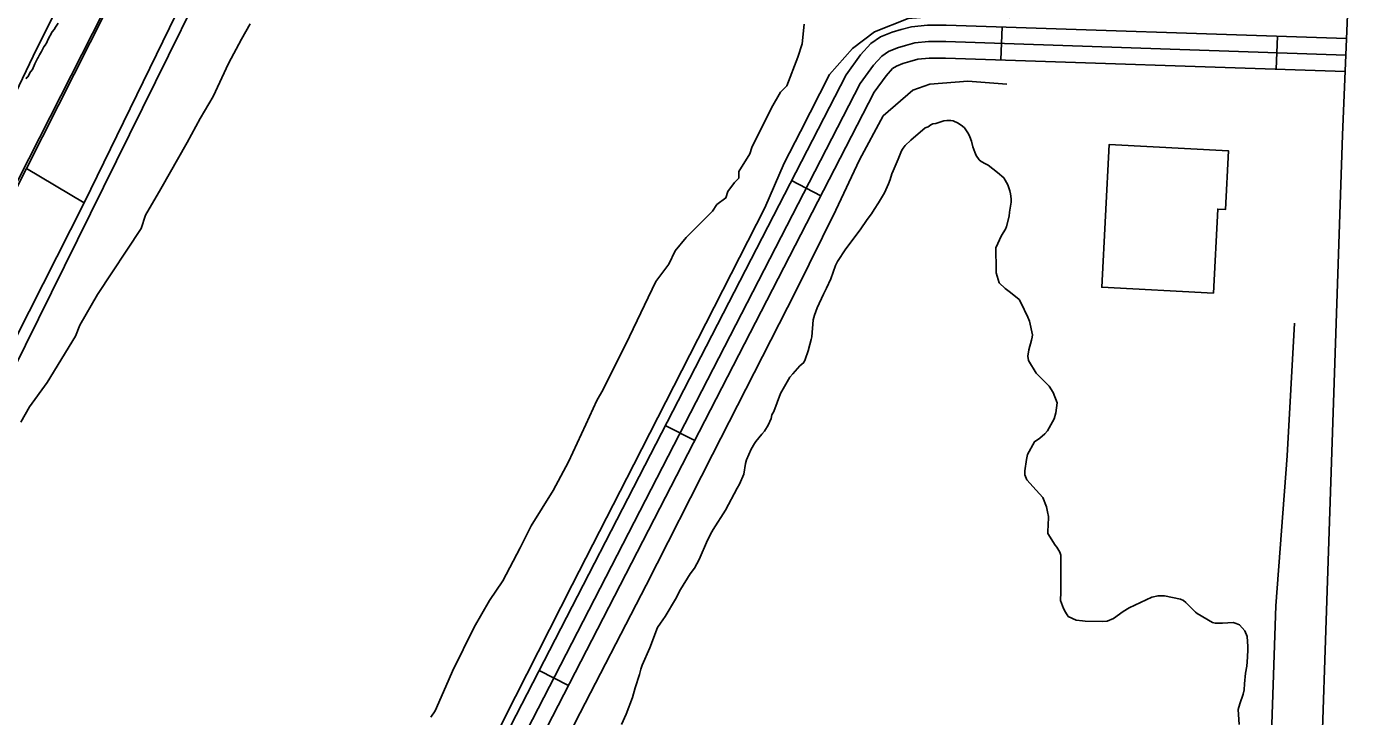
# Model space of a CAD drawing. Extents: x 3683402 to 3721514, y 487807 to 513565.
# Drawn here: x 3703895 to 3705098, y 506674 to 507300 of the extents above; entities that cross this region are included whole.
import ezdxf

# ---------------------------------------------------------------- set-up
doc = ezdxf.new("R2010")
doc.units = 0
for name, color, linetype in [('V-BLDG-OTLN', 7, 'Continuous'), ('V-LEVE-TOET', 7, 'Continuous'), ('V-ROAD-CNTR', 7, 'Continuous'), ('V-SITE-VEGE', 7, 'Continuous'), ('V-TOPO-SHOR', 7, 'Continuous')]:
    doc.layers.add(name, color=color, linetype=linetype)

msp = doc.modelspace()

# ---------------------------------------------------------------- linework, layer by layer
at = {"layer": 'V-BLDG-OTLN'}
msp.add_lwpolyline([(3704971.8, 507058.5), (3704870.3, 507063.7), (3704877, 507193.3), (3704985.2, 507187.7), (3704982.5, 507134.3), (3704975.6, 507134.7)], close=True, dxfattribs=at)
at = {"layer": 'V-LEVE-TOET'}
msp.add_line((3703895.1, 507171.6), (3703947.4, 507140.5), dxfattribs=at)
for points in [[(3703895.1, 507171.6), (3704054, 507487), (3704247.6, 507870.6)], [(3704223.9, 507680.3), (3703846.7, 506915.4), (3703528.7, 506294), (3703355.4, 505976.9), (3703338.6, 505959.3), (3703328.3, 505955.1), (3703313.5, 505956.1), (3703301.9, 505957.5), (3703294.3, 505960.5), (3703290.2, 505965.7), (3703290.1, 505978.7), (3703297.6, 506003.1), (3703397.2, 506210.1), (3703599.2, 506592.2), (3703887.4, 507161.4), (3704138.1, 507655.6), (3704216.9, 507812.4)], [(3703947.4, 507140.5), (3704084.3, 507421.8), (3704253, 507757.5)], [(3703325.9, 506060.7), (3703401.7, 506209.2), (3703494.1, 506387.8), (3703570.4, 506533.3), (3703645.3, 506678.3), (3703724.5, 506834.7), (3703814.9, 507013.3), (3703895.1, 507171.6)], [(3703947.4, 507140.5), (3703859.9, 506968.3), (3703786.5, 506824.3), (3703689.8, 506628.5), (3703607.7, 506466.2), (3703508.1, 506260.5), (3703469.8, 506172.7), (3703450.6, 506128.2), (3703439.9, 506120.3), (3703421.3, 506106.4), (3703398.9, 506070.9), (3703379.4, 506028), (3703361.4, 505995.4), (3703345.8, 505974.7), (3703329.7, 505961.3), (3703316.9, 505957.8), (3703307.6, 505961.7), (3703302.6, 505970.5), (3703300.5, 505992.6), (3703314, 506033), (3703325.9, 506060.7)]]:
    msp.add_lwpolyline(points, dxfattribs=at)
at = {"layer": 'V-ROAD-CNTR'}
for p, q in [((3704779.9, 507300.1), (3704778.9, 507270.1)), ((3705029.8, 507291.6), (3705028.7, 507261.6)), ((3704588.8, 507160.5), (3704615.5, 507146.7)), ((3704474.4, 506938.2), (3704501.1, 506924.5)), ((3704360, 506715.9), (3704386.7, 506702.2))]:
    msp.add_line(p, q, dxfattribs=at)
for points in [[(3705031.4, 505524.3), (3705055.3, 506203.7), (3705088.8, 507201.8), (3705115.9, 507856.6)], [(3703461.3, 506109.4), (3704007, 506082.8), (3704014.4, 506082.7), (3704018.5, 506082.7), (3704022, 506083.2), (3704027.1, 506085.1), (3704030.7, 506086.8), (3704033.9, 506089.4), (3704039, 506093.4), (3704044.7, 506097.7), (3704046.9, 506100), (3704050, 506103.8), (3704191.8, 506389.1), (3704638.4, 507256.7), (3704651.6, 507274.7), (3704660.9, 507285.1), (3704669.8, 507291), (3704680.1, 507295.4), (3704688.5, 507297.6), (3704697.8, 507300.3), (3704712.3, 507301.8), (3704729.2, 507301.8), (3705092.3, 507289.5)], [(3703460.6, 506094.4), (3704006.6, 506067.8), (3704014.3, 506067.7), (3704019.5, 506067.7), (3704025.7, 506068.6), (3704033, 506071.3), (3704038.7, 506074.1), (3704043.2, 506077.6), (3704048.2, 506081.6), (3704054.6, 506086.4), (3704058.1, 506089.9), (3704062.7, 506095.6), (3704205.2, 506382.4), (3704651.2, 507248.8), (3704663.2, 507265.3), (3704670.8, 507273.6), (3704677, 507277.8), (3704685, 507281.2), (3704692.4, 507283.1), (3704700.7, 507285.5), (3704713.1, 507286.8), (3704728.9, 507286.8), (3705091.8, 507274.5)], [(3703459.8, 506079.4), (3704006.2, 506052.8), (3704014.2, 506052.7), (3704020.6, 506052.7), (3704029.5, 506054), (3704038.8, 506057.5), (3704046.8, 506061.3), (3704052.5, 506065.9), (3704057.4, 506069.7), (3704064.4, 506075), (3704069.2, 506079.8), (3704075.4, 506087.4), (3704218.6, 506375.6), (3704664, 507240.8), (3704674.9, 507255.8), (3704680.6, 507262.2), (3704684.2, 507264.5), (3704689.8, 507266.9), (3704696.4, 507268.6), (3704703.5, 507270.7), (3704713.9, 507271.8), (3704728.7, 507271.8), (3705091.3, 507259.5)]]:
    msp.add_lwpolyline(points, dxfattribs=at)
at = {"layer": 'V-SITE-VEGE'}
for points in [[(3704002.9, 507129.1), (3704016.8, 507153.1), (3704040.6, 507195), (3704052.4, 507217), (3704064.3, 507237), (3704078.2, 507266.9), (3704090.1, 507288.9), (3704098, 507302.9)], [(3704600.5, 507302.6), (3704598.6, 507284.6), (3704594.6, 507272.6), (3704584.8, 507246.7), (3704578.8, 507240.7), (3704570.9, 507226.7), (3704553, 507190.7), (3704551.1, 507184.8), (3704541.1, 507168.8), (3704541.2, 507162.8), (3704537.2, 507158.8), (3704531.2, 507150.8), (3704529.3, 507144.8), (3704521.3, 507138.8), (3704517.3, 507132.8), (3704493.5, 507108.8), (3704483.5, 507096.8)], [(3704434.7, 506666.6), (3704438.9, 506676), (3704444.6, 506691.2), (3704447, 506700.1), (3704450.9, 506712.2), (3704452.2, 506717.1), (3704453.5, 506720.7), (3704460.3, 506736.5), (3704467.4, 506754.9), (3704470, 506758.9), (3704474.4, 506764.7), (3704483.7, 506780.4), (3704488.3, 506789.3), (3704497.1, 506803.4), (3704500.9, 506808.8), (3704505.3, 506816.6), (3704512.6, 506834.2), (3704516.5, 506841.6), (3704517.8, 506843.8), (3704529.1, 506861.3), (3704539.7, 506881.2), (3704541.7, 506884.8), (3704545.6, 506894.1), (3704547.3, 506903.7), (3704548.2, 506907.1), (3704552.2, 506916.7), (3704555.5, 506921.8), (3704556.6, 506923.8), (3704561.9, 506930.3), (3704564.3, 506933), (3704567.6, 506938.6), (3704570.5, 506944.7), (3704571.1, 506948), (3704572.9, 506950.9), (3704578.8, 506967.2), (3704587.4, 506982), (3704590.1, 506985.1), (3704596.5, 506992.3), (3704600, 506995.4), (3704601.4, 506998.1), (3704604, 507006.1), (3704605.5, 507011.7), (3704606.8, 507016.4), (3704607.5, 507018.6), (3704608.7, 507034), (3704609.8, 507038.3), (3704612.2, 507045), (3704617.9, 507057.5), (3704620.8, 507062.8), (3704624.5, 507071.5), (3704628.7, 507083.4), (3704630.5, 507087.2), (3704638.2, 507098.6), (3704651.2, 507115.8), (3704657.6, 507125.2), (3704661.4, 507130.4), (3704664, 507134.4), (3704667.8, 507140.4), (3704673.3, 507149.6), (3704676.8, 507157.6), (3704678.3, 507161.7), (3704679.9, 507166.8), (3704681, 507169.5), (3704685.8, 507180), (3704688.2, 507186.2), (3704689.1, 507188.2), (3704690.2, 507190), (3704692, 507192.3), (3704697.1, 507197.2), (3704710.1, 507208.4), (3704712.8, 507209.3), (3704715.3, 507211.1), (3704717, 507212), (3704719.7, 507212.5), (3704722.6, 507213.4), (3704727, 507214.8), (3704729.9, 507215.2), (3704733.3, 507215), (3704735.5, 507214.8), (3704740.2, 507212.8), (3704744, 507210), (3704745.8, 507208.4), (3704749.6, 507202.9), (3704750.8, 507200.4), (3704752.1, 507196.4), (3704753.5, 507191.1), (3704755.1, 507186.4), (3704756.4, 507183.3), (3704759.3, 507179.5), (3704761.1, 507177.8), (3704764.9, 507175.8), (3704767.2, 507174.5)], [(3704767.2, 507174.5), (3704775.7, 507167.8), (3704781.5, 507163), (3704785.1, 507156.7), (3704786.2, 507153.9), (3704787.1, 507151.2), (3704787.6, 507148.5), (3704788.1, 507144.1), (3704788.1, 507140.9), (3704786.8, 507132), (3704786.4, 507128.2), (3704784, 507118.9), (3704782.9, 507116.6), (3704779.4, 507110.6), (3704774.3, 507099.6), (3704774.3, 507094.1), (3704774.6, 507084.9), (3704774.5, 507076.7), (3704777.4, 507067.8), (3704782.8, 507062.5), (3704787.7, 507058.9), (3704795.5, 507052.5), (3704797.1, 507049.9), (3704803.2, 507036.5), (3704804.8, 507032.8), (3704807.6, 507020.5), (3704807.3, 507018.3), (3704806.7, 507015.6), (3704804.3, 507006.9), (3704803.4, 507001.1), (3704803.9, 506997.1), (3704810.9, 506985.8), (3704814.5, 506982.2), (3704822.8, 506973.8), (3704826.4, 506968.3), (3704829.8, 506958.7), (3704828.7, 506949.8), (3704827.2, 506944.4), (3704824.3, 506938.8), (3704821, 506933.3), (3704818.8, 506930.6), (3704814.1, 506926.7), (3704809.3, 506923.4), (3704802.9, 506911.8), (3704802, 506907.3), (3704800.5, 506897), (3704800.5, 506893.5), (3704802.3, 506889), (3704810.9, 506879.5), (3704816.9, 506872.8), (3704820.3, 506864.4), (3704821, 506859.7), (3704821.9, 506855.7), (3704821.8, 506847), (3704821.3, 506842.8), (3704821.3, 506840.1), (3704828.1, 506829.5), (3704829.7, 506827.7), (3704832.4, 506823.3), (3704833.1, 506820.4), (3704833.3, 506815.9), (3704833.2, 506793.8), (3704833.3, 506786.9), (3704832.9, 506779.4), (3704833.8, 506776.9), (3704835.8, 506772), (3704837.4, 506768.7), (3704839.9, 506764.9), (3704847.2, 506761.6), (3704853, 506760.8), (3704855.3, 506760.6), (3704870.9, 506760.2), (3704875.3, 506760.7), (3704881.1, 506762.9), (3704889.7, 506769.2), (3704895.1, 506772.6), (3704915.7, 506782.5), (3704921.5, 506783.7), (3704927.3, 506783.7)], [(3703889.8, 506941.3), (3703897.8, 506955.3), (3703913.7, 506977.3), (3703939.4, 507019.2), (3703943.4, 507029.2), (3703959.3, 507057.2), (3703998.9, 507117.1), (3704002.9, 507129.1)], [(3704483.5, 507096.8), (3704477.6, 507084.8), (3704465.7, 507068.8), (3704441.9, 507018.9), (3704418.2, 506971), (3704412.2, 506961), (3704402.3, 506939), (3704386.5, 506905.1), (3704372.6, 506879.1), (3704352.8, 506847.1), (3704342.9, 506827.1), (3704327, 506797.2), (3704315.1, 506779.2), (3704301.2, 506755.2), (3704281.4, 506715.3), (3704275.5, 506701.3), (3704265.6, 506679.3), (3704261.6, 506673.3)], [(3704927.3, 506783.7), (3704941.8, 506780.5), (3704944.5, 506779.4), (3704946.7, 506777.4), (3704955.3, 506768.7), (3704956.8, 506767.4), (3704970.9, 506759.3), (3704973.1, 506758.8), (3704979.8, 506758.9), (3704989.6, 506759.4), (3704992.3, 506758.5), (3704995.2, 506757.2), (3705000.1, 506751.9), (3705002.2, 506746.5), (3705002.9, 506737.6), (3705002.9, 506734.5), (3705002.5, 506728.2), (3705002.3, 506723.6), (3705001.9, 506719.6), (3705000.8, 506713.5), (3704999.8, 506703.7), (3704999.4, 506698.2), (3704998.7, 506694.4), (3704995.6, 506685.4), (3704994.1, 506680.3), (3704995.1, 506666.7)]]:
    msp.add_lwpolyline(points, dxfattribs=at)
at = {"layer": 'V-TOPO-SHOR'}
for points in [[(3704498.3, 508480), (3704389.7, 508253.9), (3704390.9, 508244.5), (3704397.6, 508238.4), (3704401.5, 508236), (3704405.3, 508231.9), (3704404.6, 508226.7), (3704367.9, 508169.1), (3704299.7, 508063.4), (3704262.7, 507993.4), (3704211.7, 507887.2), (3704187.7, 507831.2), (3704135.6, 507737), (3704116.8, 507697.7), (3704092.9, 507645.9), (3704044.2, 507555.8), (3703993.1, 507461.6), (3703967.8, 507409.4), (3703930.2, 507332.5), (3703904, 507279.9), (3703872.7, 507213.9), (3703839.3, 507144.2)], [(3704786.3, 507308.7), (3704721.2, 507309.8), (3704694.7, 507307.8), (3704664.1, 507295.7), (3704644.1, 507280.5), (3704623.4, 507256.9), (3704597.2, 507205.2), (3704582.4, 507176.4), (3704564.8, 507135.8)], [(3703923.6, 507303.4), (3703921.2, 507299.8), (3703920, 507297.7), (3703918.3, 507295.7), (3703914.2, 507288.4), (3703913.4, 507286), (3703911.8, 507283.6), (3703910.6, 507281.9), (3703909.3, 507279.1), (3703908.5, 507277.9), (3703906.9, 507274.6), (3703905.7, 507272.2), (3703904.9, 507271.4), (3703902.4, 507266.5), (3703900.4, 507261.3), (3703898.7, 507259.2), (3703896.3, 507254.8), (3703895.1, 507254), (3703894.6, 507252.8)], [(3704784.1, 507248), (3704748.9, 507250.9), (3704714.4, 507248.2), (3704698.9, 507242.6), (3704672.2, 507219.3), (3704650.5, 507179.5), (3704629.2, 507133.6)], [(3704564.8, 507135.8), (3704511.2, 507030.7), (3704445.8, 506902.8), (3704390.1, 506793.6), (3704338.6, 506692.2), (3704284.6, 506584.6), (3704225.8, 506468.9), (3704176, 506371.5), (3704136.6, 506292.9), (3704091.7, 506203.5), (3704071.4, 506157.7), (3704058.5, 506127.5), (3704047.5, 506108.7), (3704042.5, 506100.6), (3704034.5, 506094.3), (3704027.6, 506089.9), (3704022.5, 506086.9), (3704018.6, 506085.2), (3704014.7, 506083.8), (3704009.4, 506083.1), (3704004.5, 506081.5)], [(3704629.2, 507133.6), (3704592.9, 507060.1), (3704517.4, 506912), (3704457, 506793.1), (3704392.7, 506668.6), (3704321.2, 506524.4), (3704270.7, 506428.8), (3704214.9, 506315.5), (3704144.7, 506174.6), (3704124.6, 506141.2), (3704109.1, 506108.6), (3704096.1, 506084.8), (3704087, 506070.6), (3704082.4, 506062.3), (3704074.9, 506041), (3704066.9, 506023.5), (3704062, 506008.2)], [(3705045.1, 507031.2), (3705038.6, 506910.8), (3705028.4, 506774.4), (3705024.2, 506658.1), (3705018.3, 506538.8), (3705014.7, 506432.7)]]:
    msp.add_lwpolyline(points, dxfattribs=at)

doc.saveas('drawing.dxf')
